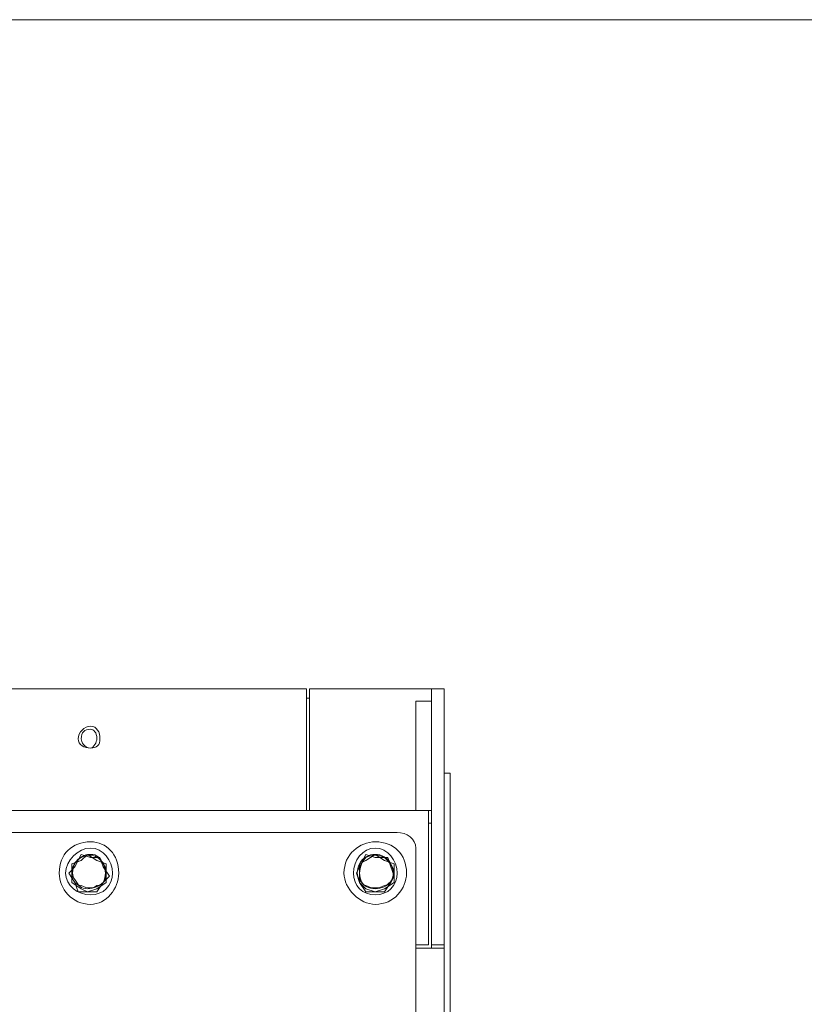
# Model space of a CAD drawing. Header units: millimetres. Extents: x -300186 to 535068, y -28581 to 763298.
# Tile 274 of 405: x 13460 to 13756, y 191737 to 192109. Entities that reach past the tile are written whole.
import ezdxf

# ---------------------------------------------------------------- set-up
doc = ezdxf.new("R2010")
doc.units = ezdxf.units.MM
doc.header["$LTSCALE"] = 10
for name, color, linetype, lineweight in [('koty', 6, 'Continuous', 9), ('NS_tenka', 252, 'Continuous', 18), ('NS_tlusta', 252, 'Continuous', 18)]:
    doc.layers.add(name, color=color, linetype=linetype, lineweight=lineweight)
doc.layers.add('popisky', color=6, linetype='Continuous')

# ---------------------------------------------------------------- blocks, each defined once
blk = doc.blocks.new('A$C12ac11e3')
at = {"layer": 'NS_tenka'}
for p, q in [((-159.23, 5455.12), (12.82, 5455.12)), ((12.82, 5455.12), (12.82, 5413.87)), ((14, 5455.12), (14, 5409.16)), ((14, 5455.12), (16.35, 5455.12)), ((16.35, 5455.12), (57.6, 5455.12)), ((16.35, 5455.12), (16.35, 5455.12)), ((57.6, 5455.12), (59.96, 5455.12)), ((59.96, 5443.33), (59.96, 5455.12)), ((59.96, 5455.12), (64.67, 5455.12)), ((64.67, 5455.12), (64.67, 5443.33)), ((12.82, 5451.58), (14, 5451.58)), ((14, 5451.58), (14, 5451.58)), ((54.06, 5437.44), (54.06, 5450.41)), ((54.06, 5450.41), (59.96, 5450.41)), ((59.96, 5443.33), (59.96, 5358.49)), ((64.67, 5358.49), (64.67, 5443.33)), ((54.06, 5409.16), (54.06, 5437.44)), ((64.67, 5423.3), (67.03, 5423.3)), ((67.03, 5423.3), (67.03, 4798.73)), ((12.82, 5409.16), (12.82, 5413.87)), ((12.82, 5413.87), (12.82, 5413.87)), ((-941.71, 5409.16), (54.06, 5409.16)), ((14, 5409.16), (14, 5409.16)), ((59.96, 5409.16), (54.06, 5409.16)), ((54.06, 5409.16), (54.06, 5409.16)), ((58.78, 5409.16), (58.78, 5398.55)), ((59.96, 5404.45), (58.78, 5404.45)), ((58.78, 5404.45), (58.78, 5404.45)), ((46.99, 5400.91), (-934.64, 5400.91)), ((58.78, 5398.55), (58.78, 5358.49)), ((58.78, 5398.55), (58.78, 5398.55)), ((54.06, 4848.23), (54.06, 5395.02)), ((54.06, 5395.02), (54.06, 5395.02)), ((-72.03, 5390.31), (-75.56, 5389.13)), ((-72.03, 5392.66), (-74.38, 5387.95)), ((-68.49, 5391.48), (-72.03, 5392.66)), ((-69.67, 5392.66), (-72.03, 5390.31)), ((-66.14, 5390.31), (-69.67, 5392.66)), ((-64.96, 5391.48), (-68.49, 5391.48)), ((-62.6, 5389.13), (-66.14, 5390.31)), ((-63.78, 5387.95), (-64.96, 5391.48)), ((35.21, 5392.66), (32.85, 5387.95)), ((35.21, 5390.31), (32.85, 5389.13)), ((38.75, 5391.48), (35.21, 5392.66)), ((38.75, 5392.66), (35.21, 5390.31)), ((42.28, 5390.31), (38.75, 5392.66)), ((43.46, 5391.48), (38.75, 5391.48)), ((45.82, 5389.13), (42.28, 5390.31)), ((44.64, 5387.95), (43.46, 5391.48)), ((-74.38, 5387.95), (-76.74, 5385.59)), ((-75.56, 5389.13), (-75.56, 5385.59)), ((-61.42, 5384.41), (-63.78, 5387.95)), ((-62.6, 5385.59), (-62.6, 5389.13)), ((32.85, 5387.95), (31.67, 5385.59)), ((32.85, 5389.13), (32.85, 5385.59)), ((45.82, 5384.41), (44.64, 5387.95)), ((45.82, 5385.59), (45.82, 5389.13)), ((-76.74, 5385.59), (-74.38, 5382.06)), ((-75.56, 5385.59), (-75.56, 5382.06)), ((-63.78, 5382.06), (-61.42, 5384.41)), ((-62.6, 5382.06), (-62.6, 5385.59)), ((31.67, 5385.59), (32.85, 5382.06)), ((32.85, 5385.59), (32.85, 5382.06)), ((44.64, 5382.06), (45.82, 5384.41)), ((45.82, 5382.06), (45.82, 5385.59)), ((-75.56, 5382.06), (-72.03, 5379.7)), ((-74.38, 5382.06), (-74.38, 5382.06)), ((-74.38, 5382.06), (-73.21, 5378.52)), ((-72.03, 5379.7), (-69.67, 5378.52)), ((-69.67, 5378.52), (-66.14, 5379.7)), ((-66.14, 5378.52), (-63.78, 5382.06)), ((-66.14, 5379.7), (-62.6, 5382.06)), ((32.85, 5382.06), (35.21, 5378.52)), ((32.85, 5382.06), (35.21, 5379.7)), ((35.21, 5379.7), (38.75, 5378.52)), ((38.75, 5378.52), (42.28, 5379.7)), ((42.28, 5378.52), (44.64, 5382.06)), ((42.28, 5379.7), (45.82, 5382.06)), ((-73.21, 5378.52), (-69.67, 5378.52)), ((-69.67, 5378.52), (-66.14, 5378.52)), ((35.21, 5378.52), (38.75, 5378.52)), ((38.75, 5378.52), (42.28, 5378.52)), ((58.78, 5358.49), (54.06, 5358.49)), ((54.06, 5357.31), (54.06, 5357.31)), ((54.06, 5357.31), (54.06, 5357.31)), ((64.67, 5357.31), (54.06, 5357.31)), ((59.96, 5358.49), (64.67, 5358.49)), ((59.96, 5358.49), (59.96, 5357.31)), ((59.96, 5357.31), (59.96, 5357.31)), ((64.67, 5358.49), (64.67, 5357.31)), ((64.67, 3786.46), (64.67, 5357.31)), ((64.67, 5357.31), (64.67, 5357.31))]:
    blk.add_line(p, q, dxfattribs=at)
for points in [[(-64.96, 5436.26), (-64.96, 5438.62), (-66.14, 5440.98), (-68.49, 5440.98), (-68.49, 5440.98), (-70.85, 5440.98), (-73.21, 5438.62), (-73.21, 5436.26), (-73.21, 5436.26), (-73.21, 5433.91), (-70.85, 5432.73), (-68.49, 5432.73), (-68.49, 5432.73), (-66.14, 5432.73), (-64.96, 5433.91), (-64.96, 5436.26)], [(-66.14, 5436.26), (-66.14, 5438.62), (-67.31, 5439.8), (-68.49, 5439.8), (-68.49, 5439.8), (-70.85, 5439.8), (-72.03, 5438.62), (-72.03, 5436.26), (-72.03, 5436.26), (-72.03, 5435.09), (-70.85, 5432.73), (-68.49, 5432.73), (-68.49, 5432.73), (-67.31, 5432.73), (-66.14, 5435.09), (-66.14, 5436.26)], [(-57.89, 5385.59), (-57.89, 5392.66), (-62.6, 5397.38), (-68.49, 5397.38), (-68.49, 5397.38), (-75.56, 5397.38), (-80.28, 5392.66), (-80.28, 5385.59), (-80.28, 5385.59), (-80.28, 5379.7), (-75.56, 5373.81), (-68.49, 5373.81), (-68.49, 5373.81), (-62.6, 5373.81), (-57.89, 5379.7), (-57.89, 5385.59)], [(-60.24, 5385.59), (-60.24, 5390.31), (-63.78, 5395.02), (-68.49, 5395.02), (-68.49, 5395.02), (-73.21, 5395.02), (-77.92, 5390.31), (-77.92, 5385.59), (-77.92, 5385.59), (-77.92, 5380.88), (-73.21, 5377.34), (-68.49, 5377.34), (-68.49, 5377.34), (-63.78, 5377.34), (-60.24, 5380.88), (-60.24, 5385.59)], [(50.53, 5385.59), (50.53, 5392.66), (45.82, 5397.38), (38.75, 5397.38), (38.75, 5397.38), (32.85, 5397.38), (26.96, 5392.66), (26.96, 5385.59), (26.96, 5385.59), (26.96, 5379.7), (32.85, 5373.81), (38.75, 5373.81), (38.75, 5373.81), (45.82, 5373.81), (50.53, 5379.7), (50.53, 5385.59)], [(46.99, 5385.59), (46.99, 5390.31), (43.46, 5395.02), (38.75, 5395.02), (38.75, 5395.02), (34.03, 5395.02), (30.5, 5390.31), (30.5, 5385.59), (30.5, 5385.59), (30.5, 5380.88), (34.03, 5377.34), (38.75, 5377.34), (38.75, 5377.34), (43.46, 5377.34), (46.99, 5380.88), (46.99, 5385.59)]]:
    blk.add_open_spline(points, degree=3, knots=[0, 0, 0, 0, 0.0625, 0.0625, 0.0625, 0.062501, 0.125, 0.125, 0.125, 0.125001, 0.1875, 0.1875, 0.1875, 0.187501, 1, 1, 1, 1], dxfattribs=at)
for points in [[(54.06, 5395.02), (54.06, 5398.55), (50.53, 5400.91), (46.99, 5400.91)], [(-72.03, 5391.48), (-74.38, 5390.31), (-75.56, 5387.95), (-75.56, 5385.59)], [(-68.49, 5392.66), (-70.85, 5392.66), (-73.21, 5391.48), (-74.38, 5389.13)], [(-66.14, 5391.48), (-67.31, 5392.66), (-69.67, 5392.66), (-72.03, 5391.48)], [(-63.78, 5389.13), (-64.96, 5391.48), (-66.14, 5392.66), (-68.49, 5392.66)], [(-62.6, 5385.59), (-62.6, 5387.95), (-63.78, 5390.31), (-66.14, 5391.48)], [(38.75, 5392.66), (36.39, 5392.66), (34.03, 5391.48), (32.85, 5389.13)], [(35.21, 5391.48), (34.03, 5390.31), (32.85, 5387.95), (32.85, 5385.59)], [(42.28, 5391.48), (39.92, 5392.66), (37.57, 5392.66), (35.21, 5391.48)], [(44.64, 5389.13), (43.46, 5391.48), (41.1, 5392.66), (38.75, 5392.66)], [(45.82, 5385.59), (45.82, 5387.95), (43.46, 5390.31), (42.28, 5391.48)], [(-74.38, 5389.13), (-75.56, 5386.77), (-75.56, 5384.41), (-74.38, 5383.23)], [(-63.78, 5382.06), (-62.6, 5384.41), (-62.6, 5386.77), (-63.78, 5389.13)], [(32.85, 5389.13), (31.67, 5386.77), (31.67, 5384.41), (32.85, 5383.23)], [(44.64, 5382.06), (45.82, 5384.41), (45.82, 5386.77), (44.64, 5389.13)], [(-75.56, 5385.59), (-75.56, 5383.23), (-74.38, 5380.88), (-72.03, 5380.88)], [(-74.38, 5383.23), (-73.21, 5380.88), (-72.03, 5379.7), (-69.67, 5379.7)], [(-66.14, 5380.88), (-63.78, 5380.88), (-62.6, 5383.23), (-62.6, 5385.59)], [(32.85, 5385.59), (32.85, 5383.23), (34.03, 5380.88), (35.21, 5380.88)], [(32.85, 5383.23), (34.03, 5380.88), (36.39, 5379.7), (38.75, 5379.7)], [(42.28, 5380.88), (43.46, 5380.88), (45.82, 5383.23), (45.82, 5385.59)], [(-72.03, 5380.88), (-69.67, 5379.7), (-67.31, 5379.7), (-66.14, 5380.88)], [(-69.67, 5379.7), (-67.31, 5379.7), (-64.96, 5380.88), (-63.78, 5382.06)], [(35.21, 5380.88), (37.57, 5379.7), (39.92, 5379.7), (42.28, 5380.88)], [(38.75, 5379.7), (41.1, 5379.7), (43.46, 5380.88), (44.64, 5382.06)]]:
    blk.add_open_spline(points, degree=3, dxfattribs=at)
blk = doc.blocks.new('podklad')
at = {"layer": 'NS_tlusta', "color": 252}
blk.add_lwpolyline([(139800.63, 453763.3), (139800.63, 452360.18), (139000.63, 452360.18), (139000.63, 451163.3), (137200.63, 451163.3), (137200.63, 453763.3)], close=True, dxfattribs=at)
at = {"layer": 'koty', "color": 252}
blk.add_blockref('A$C12ac11e3', (138541.33, 448055.96), dxfattribs=at)

msp = doc.modelspace()

# ---------------------------------------------------------------- block references
at = {"layer": 'popisky', "lineweight": -3}
msp.add_blockref('podklad', (-124985.783, -261654.613), dxfattribs=at)

doc.saveas('drawing.dxf')
